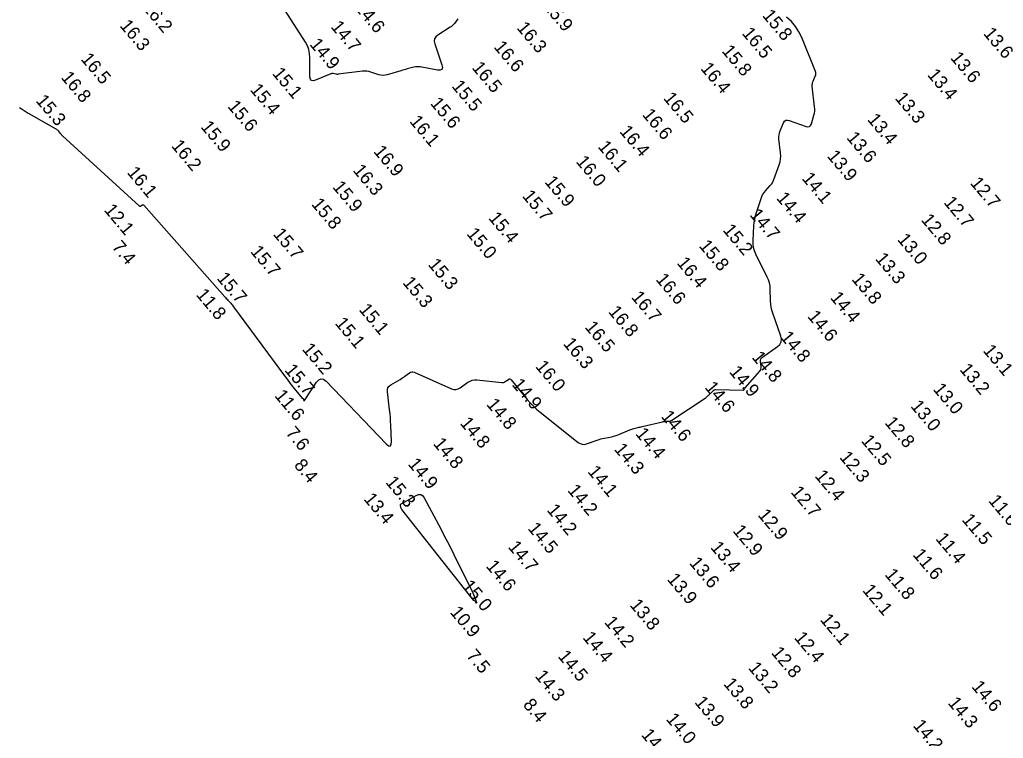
# Model space of a CAD drawing. Extents: x 988130 to 1132882, y 654656 to 841453.
# Drawn here: x 1024713.4 to 1025088.6, y 835881.6 to 836155.9 of the extents above; entities that cross this region are included whole.
import ezdxf

# ---------------------------------------------------------------- set-up
doc = ezdxf.new("R2010")
doc.units = 0
doc.layers.add('V-TOPO-MAJR', color=7, linetype='Continuous')
doc.layers.add('V-TOPO-SOUN', color=7, linetype='Continuous')

msp = doc.modelspace()

# ---------------------------------------------------------------- linework, layer by layer
at = {"layer": 'V-TOPO-MAJR'}
for points in [[(1024880.57, 836156.13), (1024879.24, 836154.4), (1024878.89, 836153.99), (1024878.51, 836153.61), (1024878.1, 836153.27), (1024877.65, 836152.96), (1024872.88, 836149.98), (1024872.09, 836149.33), (1024871.63, 836148.57), (1024871.51, 836147.68), (1024871.71, 836146.68), (1024874.49, 836138.62), (1024874.71, 836137.56), (1024874.49, 836136.86), (1024873.84, 836136.54), (1024872.75, 836136.6), (1024866.19, 836137.81), (1024865.57, 836137.89), (1024864.95, 836137.9), (1024864.33, 836137.84), (1024863.71, 836137.71), (1024861.25, 836137.07), (1024860.63, 836136.9), (1024860.02, 836136.73), (1024859.41, 836136.56), (1024858.8, 836136.38), (1024853.57, 836134.83), (1024852.79, 836134.65), (1024852.01, 836134.6), (1024851.23, 836134.67), (1024850.45, 836134.86), (1024847.35, 836135.86), (1024846.57, 836136.07), (1024845.78, 836136.19), (1024844.98, 836136.22), (1024844.18, 836136.17), (1024834.96, 836135.02), (1024834.71, 836135), (1024834.47, 836135), (1024834.22, 836135.02), (1024833.98, 836135.06), (1024833, 836135.26), (1024832.75, 836135.3), (1024832.52, 836135.29), (1024832.28, 836135.25), (1024832.05, 836135.17), (1024826.25, 836132.73), (1024825.33, 836132.49), (1024824.68, 836132.64), (1024824.29, 836133.18), (1024824.15, 836134.11), (1024824.13, 836141.37), (1024824.02, 836142.93), (1024823.69, 836144.42), (1024823.16, 836145.86), (1024822.41, 836147.23), (1024805.79, 836173.35)], [(1024713.33, 836122.4), (1024714.41, 836121.65), (1024715.51, 836120.93), (1024716.63, 836120.24), (1024717.77, 836119.58), (1024727.29, 836114.23), (1024727.54, 836114.07), (1024727.77, 836113.88), (1024727.99, 836113.68), (1024728.18, 836113.45), (1024728.91, 836112.48), (1024729.1, 836112.24), (1024729.3, 836112.01), (1024729.51, 836111.79), (1024729.73, 836111.58), (1024758.97, 836084.81), (1024759.12, 836084.71), (1024759.26, 836084.67), (1024759.41, 836084.69), (1024759.57, 836084.76), (1024760.2, 836085.18), (1024760.35, 836085.26), (1024760.5, 836085.27), (1024760.63, 836085.22), (1024760.76, 836085.11), (1024791.68, 836050.11), (1024791.96, 836049.8), (1024792.23, 836049.49), (1024792.51, 836049.18), (1024792.79, 836048.87), (1024793.91, 836047.63), (1024794.18, 836047.32), (1024794.45, 836047), (1024794.71, 836046.68), (1024794.96, 836046.35), (1024814.37, 836020.02), (1024815.02, 836019.14), (1024815.68, 836018.28), (1024816.34, 836017.41), (1024817.01, 836016.56), (1024821, 836011.52), (1024821.04, 836011.48), (1024821.08, 836011.45), (1024821.12, 836011.43), (1024821.17, 836011.42), (1024821.37, 836011.38), (1024821.42, 836011.37), (1024821.46, 836011.34), (1024821.49, 836011.31), (1024821.51, 836011.27), (1024821.77, 836010.54), (1024821.83, 836010.43), (1024821.89, 836010.39), (1024821.96, 836010.42), (1024822.03, 836010.51), (1024826.66, 836017.55), (1024827.49, 836018.48), (1024828.36, 836018.85), (1024829.29, 836018.65), (1024830.27, 836017.88), (1024853.19, 835994.06), (1024854.11, 835993.29), (1024854.76, 835993.17), (1024855.12, 835993.71), (1024855.2, 835994.92), (1024854.97, 836001.19), (1024854.9, 836002.64), (1024854.8, 836004.09), (1024854.67, 836005.54), (1024854.51, 836006.99), (1024853.65, 836013.91), (1024853.65, 836014.73), (1024853.87, 836015.43), (1024854.3, 836016.03), (1024854.95, 836016.52), (1024858.58, 836018.6), (1024859.04, 836018.88), (1024859.49, 836019.17), (1024859.93, 836019.47), (1024860.36, 836019.79), (1024862.06, 836021.09), (1024862.5, 836021.35), (1024862.95, 836021.48), (1024863.42, 836021.46), (1024863.9, 836021.31), (1024878.16, 836015.05), (1024879, 836014.79), (1024879.82, 836014.76), (1024880.61, 836014.95), (1024881.38, 836015.38), (1024884.41, 836017.52), (1024885.19, 836017.98), (1024886.01, 836018.28), (1024886.87, 836018.42), (1024887.77, 836018.4), (1024897.25, 836017.39), (1024897.61, 836017.38), (1024897.96, 836017.44), (1024898.29, 836017.56), (1024898.6, 836017.74), (1024899.81, 836018.61), (1024900.1, 836018.76), (1024900.38, 836018.79), (1024900.64, 836018.69), (1024900.88, 836018.47), (1024907.02, 836010.92), (1024908.16, 836009.61), (1024909.36, 836008.35), (1024910.62, 836007.17), (1024911.95, 836006.05), (1024926.37, 835994.57), (1024927.13, 835994.09), (1024927.94, 835993.84), (1024928.78, 835993.81), (1024929.65, 835994.02), (1024933.71, 835995.45), (1024934.38, 835995.67), (1024935.05, 835995.87), (1024935.74, 835996.04), (1024936.43, 835996.19), (1024939.21, 835996.73), (1024939.9, 835996.88), (1024940.58, 835997.07), (1024941.25, 835997.3), (1024941.9, 835997.56), (1024946.07, 835999.34), (1024946.45, 835999.49), (1024946.83, 835999.63), (1024947.23, 835999.75), (1024947.62, 835999.85), (1024949.22, 836000.24), (1024949.61, 836000.34), (1024950.01, 836000.43), (1024950.41, 836000.53), (1024950.81, 836000.62), (1024958.59, 836002.44), (1024958.89, 836002.5), (1024959.19, 836002.55), (1024959.49, 836002.58), (1024959.8, 836002.6), (1024961.03, 836002.65), (1024961.34, 836002.68), (1024961.62, 836002.75), (1024961.9, 836002.86), (1024962.16, 836003.01), (1024974.91, 836011.46), (1024975.1, 836011.59), (1024975.28, 836011.74), (1024975.46, 836011.89), (1024975.63, 836012.05), (1024976.31, 836012.7), (1024976.48, 836012.87), (1024976.64, 836013.03), (1024976.81, 836013.2), (1024976.97, 836013.37), (1024977.85, 836014.29), (1024978.06, 836014.47), (1024978.29, 836014.6), (1024978.55, 836014.68), (1024978.83, 836014.7), (1024989.45, 836014.53), (1024989.54, 836014.54), (1024989.61, 836014.57), (1024989.67, 836014.62), (1024989.72, 836014.7), (1024989.88, 836015.04), (1024989.92, 836015.13), (1024989.97, 836015.21), (1024990.03, 836015.29), (1024990.09, 836015.36), (1024995.67, 836021.73), (1024995.96, 836022.12), (1024996.14, 836022.55), (1024996.23, 836023), (1024996.22, 836023.49), (1024995.99, 836025.49), (1024995.99, 836025.97), (1024996.11, 836026.39), (1024996.35, 836026.76), (1024996.7, 836027.07), (1025002.41, 836031.1), (1025003.31, 836031.92), (1025003.82, 836032.87), (1025003.95, 836033.95), (1025003.7, 836035.14), (1025000.61, 836043.86), (1025000.27, 836044.98), (1025000.01, 836046.12), (1024999.84, 836047.28), (1024999.77, 836048.45), (1024999.67, 836053.18), (1024999.58, 836054.34), (1024999.36, 836055.48), (1024999.02, 836056.58), (1024998.56, 836057.65), (1024994.18, 836066.4), (1024993.65, 836067.64), (1024993.3, 836068.92), (1024993.12, 836070.23), (1024993.12, 836071.58), (1024993.46, 836077.16), (1024993.58, 836078.45), (1024993.79, 836079.73), (1024994.08, 836080.98), (1024994.45, 836082.22), (1024996.52, 836088.35), (1024996.77, 836088.97), (1024997.07, 836089.55), (1024997.44, 836090.1), (1024997.86, 836090.61), (1024999.68, 836092.58), (1025000.11, 836093.09), (1025000.48, 836093.64), (1025000.79, 836094.22), (1025001.05, 836094.83), (1025003.08, 836100.45), (1025003.42, 836101.56), (1025003.62, 836102.69), (1025003.68, 836103.83), (1025003.62, 836104.99), (1025003.01, 836110.37), (1025002.96, 836111.17), (1025003.03, 836111.96), (1025003.19, 836112.73), (1025003.46, 836113.48), (1025004.73, 836116.47), (1025005.1, 836117.09), (1025005.59, 836117.46), (1025006.19, 836117.57), (1025006.9, 836117.42), (1025013.32, 836115.13), (1025014.04, 836114.98), (1025014.62, 836115.11), (1025015.07, 836115.5), (1025015.37, 836116.17), (1025016.32, 836119.39), (1025016.51, 836120.2), (1025016.62, 836121.01), (1025016.65, 836121.83), (1025016.6, 836122.66), (1025015.71, 836130.44), (1025015.68, 836130.94), (1025015.73, 836131.43), (1025015.84, 836131.91), (1025016.01, 836132.39), (1025016.85, 836134.25), (1025017, 836134.72), (1025017.06, 836135.19), (1025017.02, 836135.66), (1025016.88, 836136.13), (1025011.66, 836149.04), (1025010.6, 836151.26), (1025009.29, 836153.29), (1025007.73, 836155.14), (1025005.91, 836156.8)]]:
    msp.add_lwpolyline(points, dxfattribs=at)
msp.add_lwpolyline([(1024858.73, 835970.84), (1024858.83, 835970.97), (1024858.97, 835971.09), (1024864.63, 835974.35), (1024865.58, 835974.73), (1024866.4, 835974.71), (1024867.12, 835974.29), (1024867.72, 835973.46), (1024874.14, 835961.32), (1024875.38, 835958.95), (1024876.61, 835956.57), (1024877.82, 835954.19), (1024879, 835951.79), (1024886.2, 835937.14), (1024887.32, 835934.66), (1024887.48, 835933.7), (1024886.67, 835934.26), (1024884.92, 835936.33), (1024859.16, 835968.99), (1024859.05, 835969.15), (1024858.96, 835969.32), (1024858.89, 835969.5), (1024858.84, 835969.7), (1024858.7, 835970.49), (1024858.69, 835970.67)], close=True, dxfattribs=at)

# ---------------------------------------------------------------- texts
at = {"layer": 'V-TOPO-SOUN'}
for s, p in [('16.2 ', (1024760, 836160.38)), ('14.6 ', (1024841, 836160.26)), ('15.9 ', (1024912.75, 836160.84)), ('15.8 ', (1024996.41, 836157.36)), ('16.3 ', (1024751.37, 836153.47)), ('14.7 ', (1024831.86, 836153.04)), ('16.3 ', (1024902.76, 836152.65)), ('16.5 ', (1024988.66, 836150.55)), ('13.6 ', (1025080.7, 836150.49)), ('14.9 ', (1024823.79, 836146.35)), ('16.6 ', (1024894.01, 836145.37)), ('16.5 ', (1024736.5, 836140.74)), ('15.8 ', (1024980.94, 836143.81)), ('13.6 ', (1025068.13, 836141.2)), ('16.5 ', (1024885.65, 836137.45)), ('16.4 ', (1024972.87, 836137.13)), ('16.8 ', (1024728.97, 836133.71)), ('15.1 ', (1024809.53, 836135.23)), ('13.4 ', (1025059.35, 836134.7)), ('15.5 ', (1024877.99, 836130.37)), ('15.4 ', (1024801.06, 836129.05)), ('16.5 ', (1024958.68, 836125.79)), ('13.3 ', (1025047.01, 836125.77)), ('15.3 ', (1024719.34, 836124.84)), ('15.6 ', (1024792.49, 836122.66)), ('15.6 ', (1024869.79, 836123.82)), ('16.6 ', (1024950.62, 836119.53)), ('15.9 ', (1024782.25, 836114.86)), ('16.1 ', (1024861.9, 836116.95)), ('13.4 ', (1025036.47, 836117.65)), ('16.4 ', (1024941.96, 836113.11)), ('13.6 ', (1025028.54, 836110.7)), ('16.2 ', (1024771.05, 836107.62)), ('16.1 ', (1024933.67, 836107.3)), ('16.9 ', (1024848.15, 836105.48)), ('13.9 ', (1025021.14, 836103.67)), ('16.0 ', (1024925.36, 836101.59)), ('16.1 ', (1024754.17, 836097.42)), ('16.3 ', (1024840.28, 836098.26)), ('15.9 ', (1024832.5, 836091.93)), ('15.9 ', (1024913.4, 836093.86)), ('14.1 ', (1025011.5, 836095.18)), ('12.7 ', (1025075.7, 836093.39)), ('15.7 ', (1024904.86, 836088.46)), ('15.8 ', (1024824.43, 836085.38)), ('14.4 ', (1025001.76, 836087.67)), ('12.7 ', (1025065.58, 836086.02)), ('12.1 ', (1024745.38, 836083.14)), ('14.7 ', (1024991.61, 836081.28)), ('15.4 ', (1024891.97, 836080.07)), ('12.8 ', (1025056.98, 836079.36)), ('15.7 ', (1024809.86, 836073.9)), ('15.0 ', (1024883.64, 836074.06)), ('15.2 ', (1024981.35, 836075.46)), ('7.4', (1024748.37, 836069.02)), ('15.8 ', (1024972.24, 836069.45)), ('13.0 ', (1025047.9, 836071.89)), ('15.7 ', (1024801.2, 836067.3)), ('15.3 ', (1024868.92, 836062.34)), ('16.4 ', (1024963.83, 836062.91)), ('13.3 ', (1025039.47, 836064.53)), ('15.7 ', (1024788.39, 836057.08)), ('15.3 ', (1024859.24, 836055.41)), ('16.6 ', (1024955.77, 836056.66)), ('13.8 ', (1025030.46, 836056.75)), ('11.8 ', (1024780.47, 836050.82)), ('16.7 ', (1024946.43, 836049.89)), ('14.4 ', (1025022.3, 836049.68)), ('15.1 ', (1024842.57, 836045.13)), ('16.8 ', (1024937.68, 836044.32)), ('15.1 ', (1024833.46, 836039.9)), ('14.6 ', (1025013.64, 836042.52)), ('16.5 ', (1024928.72, 836038.43)), ('16.3 ', (1024920.46, 836032.11)), ('14.8 ', (1025003.3, 836034.6)), ('15.2 ', (1024820.91, 836030.02)), ('13.1 ', (1025080.55, 836029.49)), ('14.8 ', (1024992.41, 836026.93)), ('15.7 ', (1024814.22, 836022.04)), ('16.0 ', (1024909.87, 836023.45)), ('14.9 ', (1024983.79, 836021.39)), ('13.2 ', (1025071.65, 836022.28)), ('14.9 ', (1024900.91, 836016.53)), ('14.6 ', (1024974.49, 836015.4)), ('13.0 ', (1025061.5, 836014.76)), ('11.6 ', (1024810.39, 836012.3)), ('14.8 ', (1024891.22, 836008.95)), ('13.0 ', (1025052.96, 836008.27)), ('14.6 ', (1024957.81, 836004.34)), ('12.8 ', (1025043.07, 836001.97)), ('7.6', (1024814.65, 835998.06)), ('14.8 ', (1024881.11, 836001.8)), ('14.4 ', (1024948.03, 835997.75)), ('12.5 ', (1025034.1, 835995.06)), ('14.8 ', (1024870.88, 835993.97)), ('14.3 ', (1024939.91, 835991.85)), ('12.3 ', (1025025.84, 835988.77)), ('8.4', (1024817.81, 835985.75)), ('14.9 ', (1024861.27, 835986.18)), ('14.1 ', (1024929.8, 835983.31)), ('12.4 ', (1025016.41, 835981.65)), ('15.3 ', (1024852.73, 835979.25)), ('14.2 ', (1024922.14, 835976.14)), ('13.4 ', (1024844.4, 835972.86)), ('12.7 ', (1025007.27, 835975.49)), ('11.6 ', (1025082.62, 835972.21)), ('14.2 ', (1024914.25, 835968.64)), ('12.9 ', (1024994.69, 835966.77)), ('11.5 ', (1025072.52, 835964.93)), ('14.5 ', (1024906.97, 835961.63)), ('12.9 ', (1024985.14, 835960.7)), ('11.4 ', (1025062.48, 835957.72)), ('14.7 ', (1024899.43, 835954.59)), ('13.4 ', (1024976.66, 835954.38)), ('11.6 ', (1025053.78, 835951.61)), ('14.6 ', (1024891.03, 835947.24)), ('13.6 ', (1024968.56, 835948.42)), ('13.9 ', (1024960.11, 835942.23)), ('11.8 ', (1025043.11, 835944.02)), ('15.0 ', (1024881.89, 835939.6)), ('12.1 ', (1025034.6, 835938.03)), ('13.8 ', (1024945.86, 835932.39)), ('10.9 ', (1024877.33, 835929.62)), ('14.2 ', (1024936.17, 835925.82)), ('12.1 ', (1025018.46, 835926.79)), ('14.4 ', (1024927.91, 835919.98)), ('12.4 ', (1025008.57, 835919.92)), ('7.5', (1024883.56, 835913.06)), ('14.5 ', (1024918.43, 835912.83)), ('12.8 ', (1024999.81, 835914.2)), ('13.2 ', (1024991.05, 835908.4)), ('14.3 ', (1024909.7, 835905.29)), ('13.8 ', (1024981.61, 835902.3)), ('14.6 ', (1025076.24, 835901.26)), ('8.4', (1024905.13, 835894.32)), ('13.9 ', (1024970.58, 835895.29)), ('14.3 ', (1025067.16, 835895.04)), ('14.0 ', (1024959.68, 835888.89)), ('14.2 ', (1025053.87, 835886.4)), ('14.3 ', (1024950.23, 835882.88))]:
    msp.add_text(s, height=5, rotation=310, dxfattribs=at).set_placement(p)

doc.saveas('drawing.dxf')
